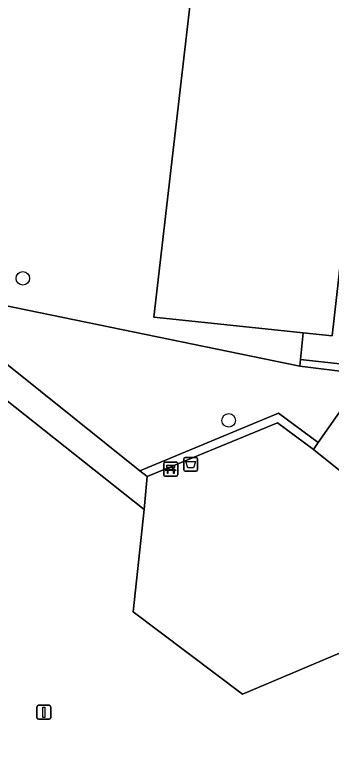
# Model space of a CAD drawing. Extents: x 162026 to 163502, y 387295 to 388169.
# Drawn here: x 162102.9 to 162125.8, y 387554 to 387608.3 of the extents above; entities that cross this region are included whole.
import ezdxf

# ---------------------------------------------------------------- set-up
doc = ezdxf.new("R2010")
doc.units = 0
for name, color, linetype in [('IMGEO_Afsluitpaal', 7, 'Continuous'), ('IMGEO_Afvalbak', 7, 'Continuous'), ('IMGEO_Bank', 7, 'Continuous'), ('IMGEO_Boom', 7, 'Continuous'), ('IMGEO_Groenvoorziening', 7, 'Continuous'), ('IMGEO_Haag', 7, 'Continuous'), ('IMGEO_Pand', 7, 'Continuous'), ('IMGEO_Voetpad_open', 7, 'Continuous')]:
    doc.layers.add(name, color=color, linetype=linetype)

msp = doc.modelspace()

# ---------------------------------------------------------------- linework, layer by layer
at = {"layer": 'IMGEO_Afsluitpaal'}
for p, q in [((162104.546, 387558.37), (162105.336, 387558.37)), ((162105.336, 387558.37), (162104.546, 387558.37)), ((162104.446, 387557.47), (162104.446, 387558.27)), ((162104.446, 387558.27), (162104.446, 387557.47)), ((162105.436, 387558.27), (162105.436, 387557.47)), ((162105.436, 387557.47), (162105.436, 387558.27)), ((162105.336, 387557.37), (162104.546, 387557.37)), ((162104.546, 387557.37), (162105.336, 387557.37))]:
    msp.add_line(p, q, dxfattribs=at)
msp.add_lwpolyline([(162104.866, 387558.245), (162105.016, 387558.245), (162105.016, 387557.495), (162104.866, 387557.495), (162104.866, 387558.245)], dxfattribs=at)
for centre, start, end in [((162104.546, 387558.27), 90, 180), ((162104.546, 387558.27), 90, 180), ((162105.336, 387558.27), 0, 90), ((162105.336, 387558.27), 360, 90), ((162104.546, 387557.47), 180, 270), ((162104.546, 387557.47), 180, 270), ((162105.336, 387557.47), 270, 0), ((162105.336, 387557.47), 270, 0)]:
    msp.add_arc(centre, 0.1, start, end, dxfattribs=at)
at = {"layer": 'IMGEO_Afvalbak'}
for p, q in [((162115.149, 387576.283), (162115.939, 387576.283)), ((162115.939, 387576.283), (162115.149, 387576.283)), ((162115.049, 387575.383), (162115.049, 387576.183)), ((162115.049, 387576.183), (162115.049, 387575.383)), ((162116.039, 387576.183), (162116.039, 387575.383)), ((162116.039, 387575.383), (162116.039, 387576.183)), ((162115.939, 387575.283), (162115.149, 387575.283)), ((162115.149, 387575.283), (162115.939, 387575.283))]:
    msp.add_line(p, q, dxfattribs=at)
msp.add_lwpolyline([(162115.192, 387575.997), (162115.896, 387575.997), (162115.747, 387575.527), (162115.341, 387575.527), (162115.192, 387575.997)], dxfattribs=at)
for centre, start, end in [((162115.149, 387576.183), 90, 180), ((162115.149, 387576.183), 90, 180), ((162115.939, 387576.183), 0, 90), ((162115.939, 387576.183), 360, 90), ((162115.149, 387575.383), 180, 270), ((162115.149, 387575.383), 180, 270), ((162115.939, 387575.383), 270, 0), ((162115.939, 387575.383), 270, 0)]:
    msp.add_arc(centre, 0.1, start, end, dxfattribs=at)
at = {"layer": 'IMGEO_Bank'}
for p, q in [((162113.609, 387575.012), (162113.609, 387575.853)), ((162113.609, 387575.853), (162113.609, 387575.012)), ((162113.684, 387575.937), (162114.525, 387575.937)), ((162114.525, 387575.937), (162113.684, 387575.937)), ((162114.609, 387575.862), (162114.609, 387575.021)), ((162114.609, 387575.021), (162114.609, 387575.862)), ((162114.306, 387575.335), (162113.913, 387575.335)), ((162113.918, 387575.443), (162113.918, 387575.549)), ((162113.962, 387575.549), (162113.962, 387575.443)), ((162114.25, 387575.555), (162113.968, 387575.555)), ((162113.968, 387575.437), (162114.25, 387575.437)), ((162114.256, 387575.443), (162114.256, 387575.549)), ((162114.3, 387575.549), (162114.3, 387575.443)), ((162114.534, 387574.937), (162113.693, 387574.937)), ((162113.693, 387574.937), (162114.534, 387574.937))]:
    msp.add_line(p, q, dxfattribs=at)
for points in [[(162113.856, 387575.335), (162113.714, 387575.335), (162113.826, 387575.437), (162113.912, 387575.437)], [(162113.912, 387575.555), (162113.826, 387575.555), (162113.826, 387575.716), (162114.389, 387575.716), (162114.389, 387575.555), (162114.306, 387575.555)], [(162113.906, 387575.328), (162113.906, 387575.121), (162113.863, 387575.121), (162113.863, 387575.328)], [(162114.306, 387575.437), (162114.389, 387575.437), (162114.501, 387575.335), (162114.362, 387575.335)], [(162114.356, 387575.328), (162114.356, 387575.121), (162114.312, 387575.121), (162114.312, 387575.328)]]:
    msp.add_lwpolyline(points, dxfattribs=at)
for centre, radius, start, end in [((162113.687, 387575.859), 0.0779, 92.4484, 184.2845), ((162113.687, 387575.859), 0.0779, 92.4484, 184.2845), ((162114.531, 387575.859), 0.0779, 2.4484, 94.2845), ((162114.531, 387575.859), 0.0779, 2.4484, 94.2845), ((162113.856, 387575.328), 0.00671, 2.8957, 87.1043), ((162113.913, 387575.328), 0.00671, 92.8957, 177.1043), ((162113.911, 387575.548), 0.00671, 2.8957, 87.1043), ((162113.911, 387575.444), 0.00671, 272.8957, 357.1043), ((162113.968, 387575.548), 0.00671, 92.8957, 177.1043), ((162113.968, 387575.444), 0.00671, 182.8957, 267.1043), ((162114.25, 387575.548), 0.00671, 2.8957, 87.1043), ((162114.25, 387575.444), 0.00671, 272.8957, 357.1043), ((162114.307, 387575.548), 0.00671, 92.8957, 177.1043), ((162114.307, 387575.444), 0.00671, 182.8957, 267.1043), ((162114.305, 387575.328), 0.00671, 2.8957, 87.1043), ((162114.362, 387575.328), 0.00671, 92.8957, 177.1043), ((162113.687, 387575.015), 0.0779, 182.4484, 274.2845), ((162113.687, 387575.015), 0.0779, 182.4484, 274.2845), ((162114.531, 387575.015), 0.0779, 272.4484, 4.2845), ((162114.531, 387575.015), 0.0779, 272.4484, 4.2845)]:
    msp.add_arc(centre, radius, start, end, dxfattribs=at)
at = {"layer": 'IMGEO_Boom'}
for centre in [(162103.424, 387589.226), (162118.299, 387578.959)]:
    msp.add_circle(centre, 0.489, dxfattribs=at)
at = {"layer": 'IMGEO_Groenvoorziening'}
for points in [[(162116.563, 387618.274), (162104.764, 387619.607), (162108.876, 387658.111), (162105.237, 387658.623), (162103.023, 387658.934), (162095.191, 387588.673), (162123.431, 387582.879), (162123.471, 387583.358), (162123.67, 387585.284), (162112.88, 387586.426)], [(162124.762, 387577.35), (162127.722, 387581.568), (162127.303, 387582.394), (162123.431, 387582.879), (162095.191, 387588.673), (162111.868, 387575.322), (162121.9, 387579.474)], [(162112.403, 387574.895), (162121.815, 387578.79), (162124.417, 387576.858), (162124.762, 387577.35), (162121.9, 387579.474), (162111.868, 387575.322)]]:
    msp.add_lwpolyline(points, close=True, dxfattribs=at)
msp.add_lwpolyline([(162134.661, 387552.531), (162135.349, 387556.417), (162128.498, 387562.412), (162127.996, 387562.851), (162119.3, 387559.168), (162111.393, 387565.115), (162112.185, 387572.52), (162094.916, 387586.206), (162092.142, 387561.322), (162091.865, 387557.704), (162091.913, 387554.076), (162092.285, 387550.467)], dxfattribs=at)
at = {"layer": 'IMGEO_Haag'}
msp.add_lwpolyline([(162112.403, 387574.895), (162121.815, 387578.79), (162124.417, 387576.858), (162124.762, 387577.35), (162121.9, 387579.474), (162111.868, 387575.322)], close=True, dxfattribs=at)
at = {"layer": 'IMGEO_Pand'}
msp.add_lwpolyline([(162118.931, 387629.977), (162122.236, 387659.482), (162113.472, 387660.469), (162111.268, 387660.718), (162109.18, 387660.953), (162108.876, 387658.111), (162104.764, 387619.607), (162116.563, 387618.274), (162112.88, 387586.426), (162123.67, 387585.284), (162125.78, 387585.061), (162126.404, 387590.612), (162128.782, 387611.786), (162128.826, 387612.17), (162129.395, 387617.136), (162130.438, 387617.029), (162130.453, 387617.083), (162133.726, 387616.701), (162134.024, 387619.328), (162135.312, 387619.221), (162135.695, 387622.577), (162118.325, 387624.563)], close=True, dxfattribs=at)
at = {"layer": 'IMGEO_Voetpad_open'}
msp.add_lwpolyline([(162128.874, 387590.348), (162126.404, 387590.612), (162125.78, 387585.061), (162123.67, 387585.284), (162123.471, 387583.358), (162132.646, 387582.355), (162138.937, 387581.667), (162139.217, 387581.636), (162152.744, 387580.134), (162154.603, 387579.927), (162164.168, 387578.864)], dxfattribs=at)
for points in [[(162112.185, 387572.52), (162112.403, 387574.895), (162111.868, 387575.322), (162095.191, 387588.673), (162094.916, 387586.206)], [(162126.981, 387574.812), (162127.341, 387575.292), (162132.646, 387582.355), (162123.471, 387583.358), (162123.431, 387582.879), (162127.303, 387582.394), (162127.722, 387581.568), (162124.762, 387577.35), (162124.417, 387576.858)], [(162129.046, 387568.549), (162130.024, 387568.447), (162130.254, 387570.759), (162129.315, 387570.873), (162129.519, 387572.905), (162126.981, 387574.812), (162124.417, 387576.858), (162121.815, 387578.79), (162112.403, 387574.895), (162112.185, 387572.52), (162111.393, 387565.115), (162119.3, 387559.168), (162127.996, 387562.851), (162128.497, 387563.063)]]:
    msp.add_lwpolyline(points, close=True, dxfattribs=at)

doc.saveas('drawing.dxf')
